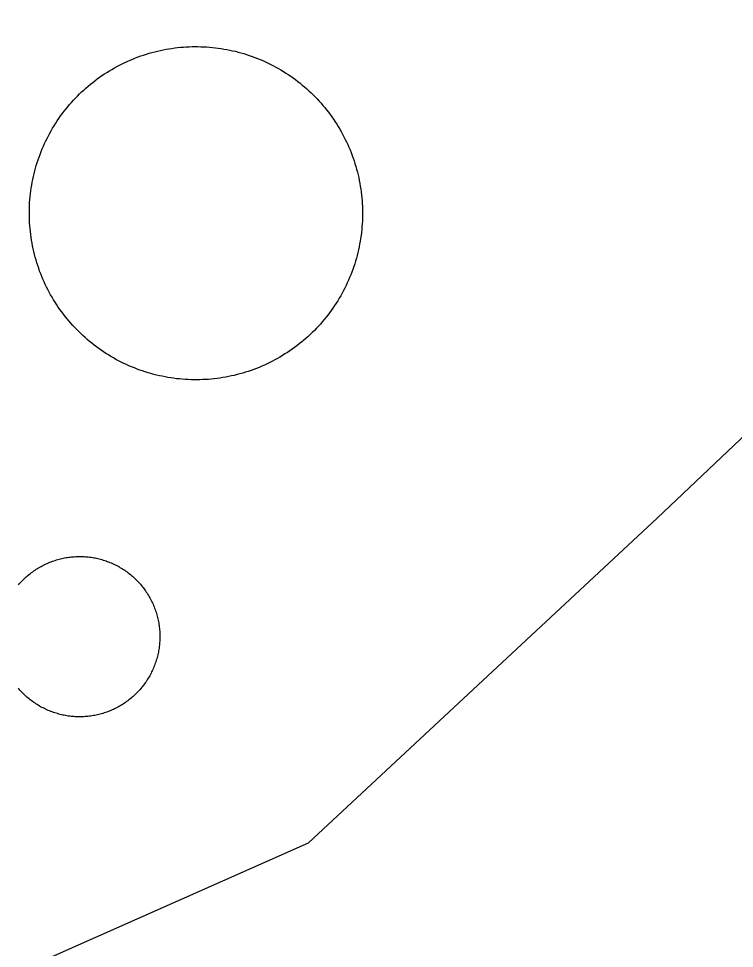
# Model space of a CAD drawing. Extents: x 3568792 to 3606828, y 529143 to 554785.
# Drawn here: x 3575381.1 to 3575535.6, y 543997.9 to 544198.6 of the extents above; entities that cross this region are included whole.
import ezdxf

# ---------------------------------------------------------------- set-up
doc = ezdxf.new("R2010")
doc.units = 0
doc.layers.add('V-DOMW-TANK', color=7, linetype='Continuous')
doc.layers.add('V-UTIL-LINE', color=7, linetype='Continuous')

msp = doc.modelspace()

# ---------------------------------------------------------------- linework, layer by layer
at = {"layer": 'V-DOMW-TANK'}
for points in [[(3575402.31, 544188.27), (3575402.86, 544188.56), (3575403.42, 544188.84), (3575403.98, 544189.12), (3575404.55, 544189.38), (3575405.13, 544189.63), (3575405.71, 544189.88), (3575406.29, 544190.11), (3575406.88, 544190.33), (3575407.47, 544190.55), (3575408.06, 544190.75), (3575408.66, 544190.94), (3575409.26, 544191.12), (3575409.86, 544191.29), (3575410.47, 544191.45), (3575411.08, 544191.6), (3575411.69, 544191.74), (3575412.31, 544191.87), (3575412.92, 544191.99), (3575413.54, 544192.09), (3575414.16, 544192.19), (3575414.78, 544192.28), (3575415.41, 544192.35), (3575416.03, 544192.42), (3575416.66, 544192.47), (3575417.28, 544192.51), (3575417.91, 544192.54), (3575418.54, 544192.56), (3575419.16, 544192.57), (3575419.79, 544192.57), (3575420.42, 544192.55), (3575421.04, 544192.53), (3575421.67, 544192.49), (3575422.3, 544192.45), (3575422.92, 544192.39), (3575423.55, 544192.32), (3575424.17, 544192.24), (3575424.79, 544192.16), (3575425.41, 544192.05), (3575426.03, 544191.94), (3575426.64, 544191.82), (3575427.26, 544191.69), (3575427.87, 544191.55), (3575428.48, 544191.39), (3575429.08, 544191.23), (3575429.69, 544191.05), (3575430.29, 544190.87), (3575430.88, 544190.67), (3575431.47, 544190.46), (3575432.06, 544190.25), (3575432.65, 544190.02), (3575433.23, 544189.79), (3575433.81, 544189.54), (3575434.38, 544189.28), (3575434.95, 544189.01), (3575435.51, 544188.74), (3575436.07, 544188.45), (3575436.62, 544188.15), (3575437.17, 544187.85), (3575437.71, 544187.53), (3575438.25, 544187.21)], [(3575391.14, 544134.32), (3575390.76, 544134.81), (3575390.38, 544135.32), (3575390.01, 544135.82), (3575389.65, 544136.34), (3575389.3, 544136.86), (3575388.97, 544137.39), (3575388.63, 544137.92), (3575388.31, 544138.46), (3575388, 544139.01), (3575387.7, 544139.56), (3575387.41, 544140.11), (3575387.12, 544140.67), (3575386.85, 544141.23), (3575386.59, 544141.81), (3575386.33, 544142.38), (3575386.09, 544142.96), (3575385.85, 544143.54), (3575385.63, 544144.13), (3575385.42, 544144.72), (3575385.22, 544145.31), (3575385.03, 544145.91), (3575384.85, 544146.51), (3575384.67, 544147.11), (3575384.51, 544147.72), (3575384.36, 544148.33), (3575384.23, 544148.94), (3575384.1, 544149.56), (3575383.98, 544150.17), (3575383.87, 544150.79), (3575383.77, 544151.41), (3575383.69, 544152.03), (3575383.62, 544152.66), (3575383.55, 544153.28), (3575383.5, 544153.91), (3575383.46, 544154.53), (3575383.43, 544155.16), (3575383.41, 544155.79), (3575383.4, 544156.42), (3575383.4, 544157.04), (3575383.41, 544157.67), (3575383.44, 544158.3), (3575383.47, 544158.92), (3575383.52, 544159.55), (3575383.58, 544160.18), (3575383.64, 544160.8), (3575383.72, 544161.42), (3575383.81, 544162.04), (3575383.91, 544162.66), (3575384.02, 544163.28), (3575384.14, 544163.89), (3575384.28, 544164.51), (3575384.42, 544165.12), (3575384.57, 544165.73), (3575384.74, 544166.33), (3575384.91, 544166.93), (3575385.1, 544167.54), (3575385.29, 544168.13), (3575385.5, 544168.72), (3575385.72, 544169.31), (3575385.94, 544169.9), (3575386.18, 544170.48), (3575386.43, 544171.06), (3575386.69, 544171.63), (3575386.95, 544172.2), (3575387.23, 544172.76), (3575387.52, 544173.32), (3575387.81, 544173.87), (3575388.12, 544174.42), (3575388.43, 544174.96), (3575388.76, 544175.5), (3575389.09, 544176.03), (3575389.44, 544176.56), (3575389.79, 544177.07), (3575390.15, 544177.59), (3575390.52, 544178.09), (3575390.9, 544178.6), (3575391.29, 544179.09), (3575391.69, 544179.57), (3575392.09, 544180.05), (3575392.5, 544180.53), (3575392.93, 544180.99), (3575393.35, 544181.45), (3575393.79, 544181.9), (3575394.24, 544182.34), (3575394.69, 544182.78), (3575395.15, 544183.2), (3575395.62, 544183.62), (3575396.1, 544184.03), (3575396.58, 544184.43), (3575397.07, 544184.82), (3575397.56, 544185.21), (3575398.06, 544185.59), (3575398.57, 544185.95), (3575399.08, 544186.31), (3575399.61, 544186.66), (3575400.14, 544187), (3575400.67, 544187.33), (3575401.21, 544187.65), (3575401.75, 544187.96), (3575402.31, 544188.27)], [(3575438.25, 544187.21), (3575438.78, 544186.87), (3575439.3, 544186.53), (3575439.82, 544186.18), (3575440.34, 544185.81), (3575440.84, 544185.44), (3575441.34, 544185.06), (3575441.83, 544184.68), (3575442.32, 544184.28), (3575442.8, 544183.88), (3575443.27, 544183.46), (3575443.74, 544183.04), (3575444.2, 544182.61), (3575444.65, 544182.18), (3575445.09, 544181.73), (3575445.52, 544181.28), (3575445.95, 544180.82), (3575446.37, 544180.35), (3575446.78, 544179.87), (3575447.18, 544179.39), (3575447.57, 544178.9), (3575447.96, 544178.4), (3575448.33, 544177.9), (3575448.7, 544177.39), (3575449.06, 544176.88), (3575449.41, 544176.36), (3575449.75, 544175.83), (3575450.08, 544175.3), (3575450.4, 544174.76), (3575450.71, 544174.21), (3575451.02, 544173.66), (3575451.31, 544173.11), (3575451.59, 544172.55), (3575451.86, 544171.98), (3575452.13, 544171.41), (3575452.38, 544170.84), (3575452.62, 544170.26), (3575452.86, 544169.68), (3575453.08, 544169.09), (3575453.29, 544168.5), (3575453.5, 544167.91), (3575453.69, 544167.31), (3575453.87, 544166.71), (3575454.04, 544166.1), (3575454.2, 544165.5), (3575454.35, 544164.89), (3575454.49, 544164.28), (3575454.62, 544163.66), (3575454.74, 544163.04), (3575454.84, 544162.43), (3575454.94, 544161.81), (3575455.02, 544161.19), (3575455.1, 544160.56), (3575455.16, 544159.94), (3575455.21, 544159.31), (3575455.26, 544158.68), (3575455.29, 544158.06), (3575455.31, 544157.43), (3575455.31, 544156.8), (3575455.31, 544156.18), (3575455.3, 544155.55), (3575455.28, 544154.92), (3575455.24, 544154.3), (3575455.2, 544153.67), (3575455.14, 544153.04), (3575455.07, 544152.42), (3575454.99, 544151.8), (3575454.9, 544151.18), (3575454.8, 544150.56), (3575454.69, 544149.94), (3575454.57, 544149.32), (3575454.44, 544148.71), (3575454.29, 544148.1), (3575454.14, 544147.49), (3575453.98, 544146.88), (3575453.8, 544146.28), (3575453.62, 544145.68), (3575453.42, 544145.08), (3575453.21, 544144.49), (3575453, 544143.9), (3575452.77, 544143.32), (3575452.53, 544142.74), (3575452.29, 544142.16), (3575452.03, 544141.59), (3575451.76, 544141.02), (3575451.48, 544140.46), (3575451.2, 544139.9), (3575450.9, 544139.34), (3575450.6, 544138.8), (3575450.28, 544138.26), (3575449.96, 544137.72), (3575449.62, 544137.19), (3575449.28, 544136.66), (3575448.92, 544136.14), (3575448.56, 544135.63), (3575448.19, 544135.12), (3575447.81, 544134.62), (3575447.42, 544134.13), (3575447.03, 544133.64), (3575446.62, 544133.16), (3575446.21, 544132.69)], [(3575446.21, 544132.69), (3575445.79, 544132.23), (3575445.36, 544131.77), (3575444.92, 544131.32), (3575444.48, 544130.88), (3575444.02, 544130.44), (3575443.56, 544130.02), (3575443.1, 544129.6), (3575442.62, 544129.19), (3575442.14, 544128.79), (3575441.65, 544128.39), (3575441.15, 544128.01), (3575440.65, 544127.63), (3575440.14, 544127.26), (3575439.63, 544126.91), (3575439.11, 544126.56), (3575438.58, 544126.22), (3575438.04, 544125.89), (3575437.5, 544125.56), (3575436.96, 544125.25), (3575436.41, 544124.95), (3575435.86, 544124.66), (3575435.29, 544124.37), (3575434.73, 544124.1), (3575434.16, 544123.84), (3575433.59, 544123.59), (3575433.01, 544123.34), (3575432.43, 544123.11), (3575431.84, 544122.89), (3575431.25, 544122.67), (3575430.65, 544122.47), (3575430.06, 544122.28), (3575429.46, 544122.1), (3575428.85, 544121.93), (3575428.25, 544121.77), (3575427.63, 544121.61), (3575427.02, 544121.48), (3575426.41, 544121.35), (3575425.79, 544121.23), (3575425.18, 544121.12), (3575424.55, 544121.03), (3575423.93, 544120.94), (3575423.31, 544120.87), (3575422.68, 544120.8), (3575422.06, 544120.75), (3575421.43, 544120.71), (3575420.81, 544120.68), (3575420.18, 544120.66), (3575419.55, 544120.65), (3575418.92, 544120.66), (3575418.3, 544120.67), (3575417.67, 544120.69), (3575417.04, 544120.72), (3575416.42, 544120.77), (3575415.79, 544120.83), (3575415.17, 544120.89), (3575414.55, 544120.97), (3575413.92, 544121.06), (3575413.31, 544121.16), (3575412.69, 544121.27), (3575412.07, 544121.4), (3575411.46, 544121.53), (3575410.85, 544121.67), (3575410.24, 544121.82), (3575409.63, 544121.99), (3575409.03, 544122.16), (3575408.43, 544122.35), (3575407.83, 544122.55), (3575407.24, 544122.75), (3575406.65, 544122.97), (3575406.07, 544123.2), (3575405.48, 544123.43), (3575404.91, 544123.68), (3575404.34, 544123.94), (3575403.77, 544124.2), (3575403.21, 544124.48), (3575402.65, 544124.77), (3575402.09, 544125.06), (3575401.54, 544125.37), (3575401, 544125.69), (3575400.47, 544126.01), (3575399.94, 544126.35), (3575399.41, 544126.69), (3575398.89, 544127.04), (3575398.38, 544127.4), (3575397.87, 544127.77), (3575397.37, 544128.15), (3575396.88, 544128.54), (3575396.39, 544128.94), (3575395.91, 544129.34), (3575395.44, 544129.76), (3575394.98, 544130.18), (3575394.52, 544130.61), (3575394.07, 544131.04), (3575393.62, 544131.49), (3575393.19, 544131.94), (3575392.76, 544132.4), (3575392.35, 544132.87), (3575391.94, 544133.35), (3575391.53, 544133.83), (3575391.14, 544134.32)], [(3575381.24, 544076.59), (3575381.44, 544076.82), (3575381.65, 544077.04), (3575381.86, 544077.26), (3575382.07, 544077.48), (3575382.28, 544077.69), (3575382.5, 544077.9), (3575382.73, 544078.1), (3575382.96, 544078.3), (3575383.18, 544078.49), (3575383.42, 544078.69), (3575383.65, 544078.87), (3575383.89, 544079.06), (3575384.14, 544079.23), (3575384.38, 544079.41), (3575384.63, 544079.58), (3575384.89, 544079.74), (3575385.14, 544079.91), (3575385.4, 544080.06), (3575385.66, 544080.22), (3575385.92, 544080.36), (3575386.19, 544080.51), (3575386.46, 544080.65), (3575386.73, 544080.78), (3575387, 544080.91), (3575387.27, 544081.03), (3575387.55, 544081.15), (3575387.83, 544081.27), (3575388.11, 544081.38), (3575388.4, 544081.48), (3575388.68, 544081.58), (3575388.97, 544081.68), (3575389.25, 544081.77), (3575389.55, 544081.85), (3575389.84, 544081.93), (3575390.13, 544082.01), (3575390.42, 544082.08), (3575390.72, 544082.14), (3575391.01, 544082.2), (3575391.31, 544082.26), (3575391.61, 544082.31), (3575391.91, 544082.35), (3575392.21, 544082.39), (3575392.51, 544082.42), (3575392.81, 544082.45), (3575393.11, 544082.47), (3575393.41, 544082.49), (3575393.71, 544082.5), (3575394.02, 544082.51), (3575394.32, 544082.51), (3575394.62, 544082.51), (3575394.92, 544082.5), (3575395.22, 544082.48), (3575395.52, 544082.47), (3575395.83, 544082.44), (3575396.13, 544082.41), (3575396.43, 544082.38), (3575396.72, 544082.34), (3575397.02, 544082.29), (3575397.32, 544082.24), (3575397.62, 544082.19)], [(3575397.62, 544082.19), (3575397.91, 544082.12), (3575398.21, 544082.06), (3575398.5, 544081.99), (3575398.79, 544081.91), (3575399.08, 544081.83), (3575399.37, 544081.74), (3575399.66, 544081.65), (3575399.95, 544081.55), (3575400.23, 544081.45), (3575400.52, 544081.35), (3575400.79, 544081.23), (3575401.07, 544081.12), (3575401.35, 544080.99), (3575401.62, 544080.87), (3575401.9, 544080.74), (3575402.17, 544080.61), (3575402.44, 544080.46), (3575402.7, 544080.32), (3575402.96, 544080.17), (3575403.22, 544080.02), (3575403.48, 544079.86), (3575403.73, 544079.7), (3575403.99, 544079.53), (3575404.23, 544079.35), (3575404.48, 544079.18), (3575404.72, 544079), (3575404.96, 544078.81), (3575405.2, 544078.63), (3575405.43, 544078.43), (3575405.66, 544078.24), (3575405.89, 544078.04), (3575406.11, 544077.83), (3575406.33, 544077.62), (3575406.54, 544077.41), (3575406.75, 544077.19), (3575406.96, 544076.97), (3575407.16, 544076.75), (3575407.36, 544076.53), (3575407.55, 544076.29), (3575407.75, 544076.06), (3575407.94, 544075.82), (3575408.12, 544075.58), (3575408.3, 544075.34), (3575408.47, 544075.09), (3575408.64, 544074.84), (3575408.81, 544074.59), (3575408.97, 544074.34), (3575409.13, 544074.08), (3575409.28, 544073.82), (3575409.43, 544073.56), (3575409.57, 544073.29), (3575409.71, 544073.02), (3575409.84, 544072.75), (3575409.97, 544072.48), (3575410.1, 544072.2), (3575410.22, 544071.93), (3575410.33, 544071.65), (3575410.44, 544071.36), (3575410.55, 544071.08), (3575410.65, 544070.8), (3575410.74, 544070.51), (3575410.83, 544070.22), (3575410.92, 544069.93), (3575411, 544069.64), (3575411.07, 544069.35), (3575411.14, 544069.05), (3575411.21, 544068.76), (3575411.27, 544068.46), (3575411.32, 544068.17), (3575411.37, 544067.87), (3575411.41, 544067.57), (3575411.45, 544067.27), (3575411.48, 544066.97), (3575411.51, 544066.67), (3575411.54, 544066.37), (3575411.55, 544066.07), (3575411.57, 544065.76), (3575411.57, 544065.46), (3575411.57, 544065.16), (3575411.57, 544064.86), (3575411.56, 544064.56), (3575411.55, 544064.26), (3575411.53, 544063.95), (3575411.5, 544063.65), (3575411.48, 544063.35), (3575411.44, 544063.05), (3575411.4, 544062.75), (3575411.35, 544062.45), (3575411.3, 544062.16), (3575411.25, 544061.86), (3575411.19, 544061.56), (3575411.12, 544061.27), (3575411.05, 544060.97), (3575410.97, 544060.68), (3575410.89, 544060.39), (3575410.8, 544060.1), (3575410.71, 544059.82), (3575410.62, 544059.53), (3575410.52, 544059.24), (3575410.41, 544058.96)], [(3575381.05, 544076.36), (3575381.24, 544076.59)], [(3575410.41, 544058.96), (3575410.3, 544058.68), (3575410.18, 544058.4), (3575410.06, 544058.12), (3575409.93, 544057.85), (3575409.8, 544057.58), (3575409.67, 544057.31), (3575409.53, 544057.04), (3575409.38, 544056.78), (3575409.23, 544056.51), (3575409.08, 544056.25), (3575408.92, 544056), (3575408.76, 544055.74), (3575408.59, 544055.49), (3575408.42, 544055.24), (3575408.24, 544055), (3575408.06, 544054.76), (3575407.88, 544054.52), (3575407.69, 544054.28), (3575407.49, 544054.05), (3575407.3, 544053.82), (3575407.1, 544053.59), (3575406.89, 544053.37), (3575406.69, 544053.15), (3575406.47, 544052.94), (3575406.26, 544052.73), (3575406.04, 544052.52), (3575405.81, 544052.32), (3575405.59, 544052.12), (3575405.36, 544051.92), (3575405.12, 544051.73), (3575404.89, 544051.54), (3575404.65, 544051.36), (3575404.4, 544051.18), (3575404.16, 544051), (3575403.91, 544050.83), (3575403.66, 544050.67), (3575403.4, 544050.51), (3575403.14, 544050.35), (3575402.88, 544050.2), (3575402.62, 544050.05), (3575402.35, 544049.91), (3575402.08, 544049.77), (3575401.81, 544049.63), (3575401.54, 544049.5), (3575401.27, 544049.38), (3575400.99, 544049.26), (3575400.71, 544049.14), (3575400.43, 544049.03), (3575400.14, 544048.93), (3575399.86, 544048.83), (3575399.57, 544048.73), (3575399.28, 544048.65), (3575399, 544048.56), (3575398.7, 544048.48), (3575398.41, 544048.41), (3575398.12, 544048.34), (3575397.82, 544048.27), (3575397.53, 544048.21), (3575397.23, 544048.16), (3575396.93, 544048.11), (3575396.63, 544048.06), (3575396.33, 544048.03), (3575396.03, 544047.99), (3575395.73, 544047.96), (3575395.43, 544047.94), (3575395.13, 544047.92), (3575394.83, 544047.91), (3575394.52, 544047.9), (3575394.22, 544047.9), (3575393.92, 544047.91), (3575393.62, 544047.91), (3575393.32, 544047.93), (3575393.02, 544047.95), (3575392.72, 544047.97), (3575392.42, 544048), (3575392.11, 544048.04), (3575391.81, 544048.08), (3575391.52, 544048.12), (3575391.22, 544048.17), (3575390.92, 544048.23), (3575390.63, 544048.29), (3575390.33, 544048.36), (3575390.04, 544048.43), (3575389.75, 544048.5), (3575389.46, 544048.59), (3575389.17, 544048.67), (3575388.88, 544048.76), (3575388.59, 544048.86), (3575388.31, 544048.96), (3575388.03, 544049.07), (3575387.74, 544049.18), (3575387.46, 544049.3), (3575387.19, 544049.42), (3575386.91, 544049.54), (3575386.64, 544049.67), (3575386.37, 544049.81), (3575386.1, 544049.95), (3575385.84, 544050.09), (3575385.58, 544050.24), (3575385.32, 544050.4)], [(3575385.32, 544050.4), (3575385.06, 544050.56), (3575384.81, 544050.72), (3575384.56, 544050.89), (3575384.31, 544051.06), (3575384.06, 544051.23), (3575383.82, 544051.42), (3575383.58, 544051.6), (3575383.34, 544051.79), (3575383.11, 544051.98), (3575382.88, 544052.18), (3575382.65, 544052.38), (3575382.44, 544052.58), (3575382.22, 544052.79), (3575382, 544053), (3575381.79, 544053.22), (3575381.58, 544053.44), (3575381.38, 544053.66), (3575381.18, 544053.89), (3575380.99, 544054.12)]]:
    msp.add_lwpolyline(points, dxfattribs=at)
at = {"layer": 'V-UTIL-LINE'}
msp.add_lwpolyline([(3575036.77, 543885.79), (3575200.26, 543928.18), (3575297.62, 543955.94), (3575443.65, 544020.67), (3575518.94, 544090.81), (3575571.52, 544140.67), (3575593.42, 544162.95), (3575608.34, 544155.85), (3575622.98, 544180.47), (3575623.35, 544184.49), (3575718.18, 544133.11), (3575720.26, 544125.1), (3575733.97, 544117.99), (3575748.57, 544148.23), (3575790.95, 544124.51), (3575871.68, 544261.76), (3575901.35, 544313.43)], dxfattribs=at)

doc.saveas('drawing.dxf')
